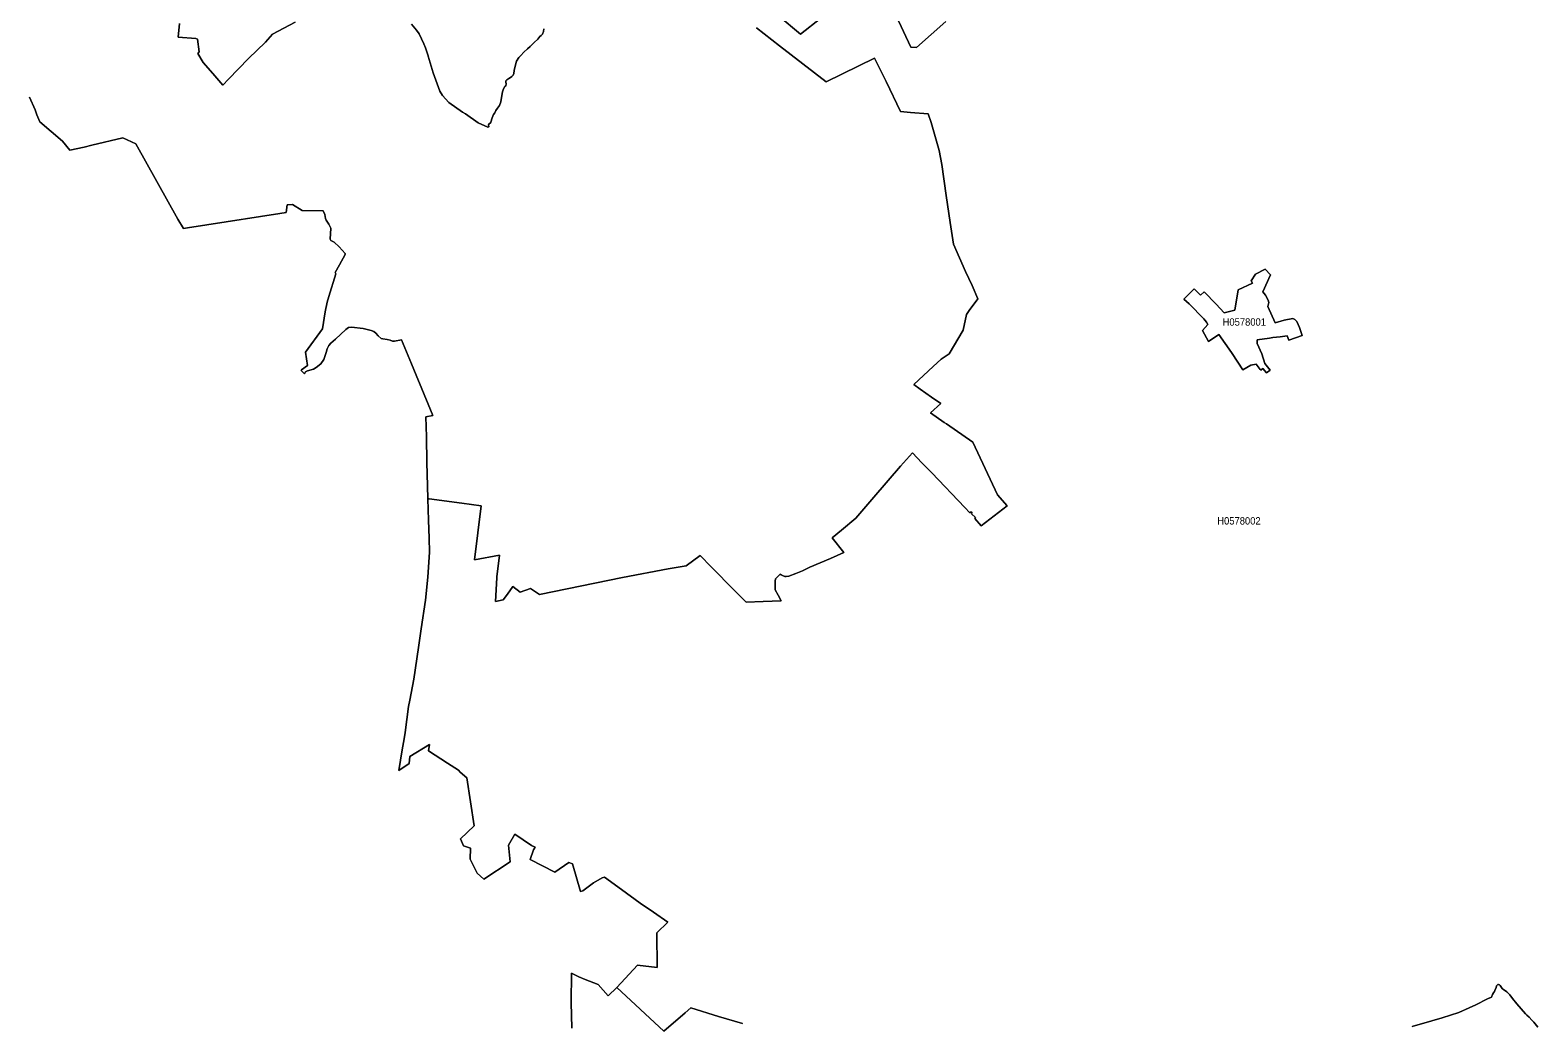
# Model space of a CAD drawing. Extents: x 369010 to 739155, y 6377141 to 6616555.
# Drawn here: x 633363 to 653742, y 6498445 to 6511857 of the extents above; entities that cross this region are included whole.
import ezdxf
from ezdxf.enums import TextEntityAlignment as Align

# ---------------------------------------------------------------- set-up
doc = ezdxf.new("R2010")
doc.units = 0
doc.header["$LTSCALE"] = 40
doc.layers.add('1', color=7, linetype='Continuous', lineweight=13)
doc.layers.add('2', color=7, linetype='Continuous')

msp = doc.modelspace()

# ---------------------------------------------------------------- linework, layer by layer
at = {"layer": '1'}
for points in [[(635383.1, 6511945.48), (635361.25, 6511761.28), (635600.9, 6511744.73), (635622.75, 6511734.13), (635648.23, 6511566.31), (635627.38, 6511543.31), (635700.37, 6511420.01), (635829.79, 6511271.72), (635967.49, 6511114.49), (636042.63, 6511195.92), (636311.91, 6511475.78), (636542.78, 6511696.4), (636638.78, 6511800.83), (636943.63, 6511963.69)], [(636943.63, 6511963.69), (636638.78, 6511800.83), (636542.78, 6511696.4), (636311.91, 6511475.78), (636042.63, 6511195.92), (635967.49, 6511114.49), (635829.79, 6511271.72), (635700.37, 6511420.01), (635627.38, 6511543.31), (635648.23, 6511566.31), (635622.75, 6511734.13), (635600.9, 6511744.73), (635361.25, 6511761.28), (635383.1, 6511945.48)], [(638518.24, 6511936.38), (638583.61, 6511855.12), (638618.87, 6511805.3), (638685.23, 6511673.23), (638708.73, 6511617.12), (638735.71, 6511536.19), (638744.32, 6511509.05), (638742.99, 6511505.9), (638811.84, 6511279.33), (638901.71, 6511034.88), (638937.13, 6510974.31), (639022.7, 6510880.47), (639208.56, 6510748.89), (639248.11, 6510725.88), (639416.59, 6510606.89), (639550.16, 6510548.3), (639564.72, 6510552.6), (639558.6, 6510580.08), (639568.03, 6510593.48), (639578.62, 6510601.43), (639590.7, 6510613.51), (639609.41, 6510673.59), (639626.78, 6510716.45), (639642.84, 6510741.77), (639656.08, 6510772.56), (639678.59, 6510801.52), (639705.23, 6510838.92), (639722.61, 6510889.73), (639734.69, 6510945.84), (639745.29, 6511021.97), (639758.69, 6511065.83), (639778.72, 6511093.8), (639790.63, 6511107.21), (639794.77, 6511134.02), (639790.63, 6511152.72), (639793.28, 6511172.75), (639806.69, 6511187.47), (639830.69, 6511204.85), (639857.5, 6511219.42), (639874.88, 6511231.5), (639889.61, 6511250.2), (639898.87, 6511271.55), (639906.82, 6511310.94), (639922.87, 6511387.24), (639937.6, 6511437.88), (639969.54, 6511488.69), (639995.03, 6511515.5), (640034.75, 6511559.2), (640084.07, 6511603.39), (640120.15, 6511638.14), (640174.93, 6511688.95), (640225.41, 6511736.62), (640238.82, 6511755.32), (640253.55, 6511770.05), (640270.93, 6511786.1), (640288.3, 6511803.48), (640300.22, 6511836.91), (640304.19, 6511875.64)], [(640304.19, 6511875.64), (640300.22, 6511836.91), (640288.3, 6511803.48), (640270.93, 6511786.1), (640253.55, 6511770.05), (640238.82, 6511755.32), (640225.41, 6511736.62), (640174.93, 6511688.95), (640120.15, 6511638.14), (640084.07, 6511603.39), (640034.75, 6511559.2), (639995.03, 6511515.5), (639969.54, 6511488.69), (639937.6, 6511437.88), (639922.87, 6511387.24), (639906.82, 6511310.94), (639898.87, 6511271.55), (639889.61, 6511250.2), (639874.88, 6511231.5), (639857.5, 6511219.42), (639830.69, 6511204.85), (639806.69, 6511187.47), (639793.28, 6511172.75), (639790.63, 6511152.72), (639794.77, 6511134.02), (639790.63, 6511107.21), (639778.72, 6511093.8), (639758.69, 6511065.83), (639745.29, 6511021.97), (639734.69, 6510945.84), (639722.61, 6510889.73), (639705.23, 6510838.92), (639678.59, 6510801.52), (639656.08, 6510772.56), (639642.84, 6510741.77), (639626.78, 6510716.45), (639609.41, 6510673.59), (639590.7, 6510613.51), (639578.62, 6510601.43), (639568.03, 6510593.48), (639558.6, 6510580.08), (639564.72, 6510552.6), (639550.16, 6510548.3), (639416.59, 6510606.89), (639248.11, 6510725.88), (639208.56, 6510748.89), (639022.7, 6510880.47), (638937.13, 6510974.31), (638901.71, 6511034.88), (638811.84, 6511279.33), (638742.99, 6511505.9), (638744.32, 6511509.05), (638735.71, 6511536.19), (638708.73, 6511617.12), (638685.23, 6511673.23), (638618.87, 6511805.3), (638583.61, 6511855.12), (638518.24, 6511936.38)], [(643178.5, 6511890.7), (643492.63, 6511647.58), (643650.02, 6511523.78), (644122.04, 6511159.5), (644775.95, 6511479.42), (644932.02, 6511161.99), (645126.81, 6510756.67), (645261.04, 6510746.9), (645499.53, 6510724.56), (645539.42, 6510609.87), (645650.14, 6510231.52), (645684.4, 6510040.04), (645744.14, 6509625.28), (645797.93, 6509258.69), (645845.1, 6508966.58), (646006.63, 6508596.18), (646093.69, 6508405.85), (646171.31, 6508225.78), (646054.79, 6508071.53), (646017.89, 6508014.93), (645973.7, 6507805.07), (645784.03, 6507483.5), (645674.63, 6507412.33), (645567.55, 6507310.87), (645305.56, 6507069.74), (645392.45, 6507005.52), (645547.69, 6506898.94), (645672.48, 6506811.71), (645533.46, 6506688.08), (645719.32, 6506558), (645750.43, 6506538.3), (646105.6, 6506288.72), (646437.11, 6505577.55), (646568.68, 6505429.59), (646218.97, 6505159.16), (646130.1, 6505260.94), (646139.2, 6505270.38), (646085.74, 6505322.18), (646097, 6505330.62), (646083.92, 6505347), (646065.55, 6505335.09), (645996.7, 6505407.41), (645549.51, 6505874.13), (645415.12, 6506012.83), (645288.51, 6506147.71), (645127.81, 6505965.49), (644766.18, 6505547.43), (644523.06, 6505262.6), (644330.57, 6505100.07), (644202.64, 6504999.61), (644363.34, 6504798.03), (644182.94, 6504720.24), (643900.1, 6504599.26), (643800.3, 6504553.74), (643711.26, 6504517.66), (643616.76, 6504481.75), (643583.32, 6504475.13), (643564.79, 6504475.96), (643532.35, 6504487.05), (643514.64, 6504496.31)], [(645549.51, 6505874.13), (645996.7, 6505407.41), (646065.55, 6505335.09), (646083.92, 6505347), (646097, 6505330.62), (646085.74, 6505322.18), (646139.2, 6505270.38), (646130.1, 6505260.94), (646218.97, 6505159.16), (646568.68, 6505429.59), (646437.11, 6505577.55), (646105.6, 6506288.72), (645750.43, 6506538.3), (645719.32, 6506558), (645533.46, 6506688.08), (645672.48, 6506811.71), (645547.69, 6506898.94), (645392.45, 6507005.52), (645305.56, 6507069.74), (645567.55, 6507310.87), (645674.63, 6507412.33), (645784.03, 6507483.5), (645973.7, 6507805.07), (646017.89, 6508014.93), (646054.79, 6508071.53), (646171.31, 6508225.78), (646093.69, 6508405.85), (646006.63, 6508596.18), (645845.1, 6508966.58), (645797.93, 6509258.69), (645744.14, 6509625.28), (645684.4, 6510040.04), (645650.14, 6510231.52), (645539.42, 6510609.87), (645499.53, 6510724.56), (645261.04, 6510746.9), (645126.81, 6510756.67), (644932.02, 6511161.99), (644775.95, 6511479.42), (644122.04, 6511159.5), (643650.02, 6511523.78), (643492.63, 6511647.58), (643178.5, 6511890.7)], [(644048.72, 6512017.81), (643776.47, 6511802.16), (643475.25, 6512054.72)], [(643475.25, 6512054.72), (643776.47, 6511802.16), (644048.72, 6512017.81)], [(645741.83, 6511973.95), (645342.13, 6511624.57), (645267, 6511627.88), (645070.05, 6512049.59)], [(645070.05, 6512049.59), (645267, 6511627.88), (645342.13, 6511624.57), (645741.83, 6511973.95)], [(637110.96, 6507256.42), (637082.33, 6507240.2), (637069.09, 6507215.88), (637023.9, 6507257.09), (637031.52, 6507265.53), (637109.8, 6507324.61), (637084.64, 6507506.17), (637313.54, 6507820.13), (637350.77, 6508050.02), (637377.42, 6508183.08), (637400.59, 6508259.21), (637496.25, 6508563.74), (637483.67, 6508585.09), (637544.08, 6508686.21), (637621.04, 6508824.57), (637618.39, 6508837.48), (637537.46, 6508928.35), (637471.76, 6508991.73), (637436.17, 6509009.11), (637426.41, 6509014.41), (637418.8, 6509032.94), (637425.58, 6509182.39), (637400.43, 6509233.87), (637364.84, 6509290.47), (637356.07, 6509312.31), (637344.48, 6509365.28), (637325.45, 6509416.09), (637039.46, 6509422.21), (636908.05, 6509501.32), (636835.06, 6509494.87), (636824.31, 6509392.58), (636737.58, 6509378.85), (635751.51, 6509226.42), (635490.67, 6509184.21), (635434.9, 6509177.59), (635360.09, 6509305.53), (634792.08, 6510322.05), (634616.65, 6510402.32), (634197.59, 6510301.2), (634092.83, 6510277.7), (633899.85, 6510237.81), (633801.71, 6510359.13), (633494.37, 6510619.63), (633452.82, 6510714.63), (633429.32, 6510781.99), (633353.69, 6510949.65)], [(633353.69, 6510949.65), (633429.32, 6510781.99), (633452.82, 6510714.63), (633494.37, 6510619.63), (633801.71, 6510359.13), (633899.85, 6510237.81), (634092.83, 6510277.7), (634197.59, 6510301.2), (634616.65, 6510402.32), (634792.08, 6510322.05), (635360.09, 6509305.53), (635434.9, 6509177.59), (635490.67, 6509184.21), (635751.51, 6509226.42), (636737.58, 6509378.85), (636824.31, 6509392.58), (636835.06, 6509494.87), (636908.05, 6509501.32), (637039.46, 6509422.21), (637325.45, 6509416.09), (637344.48, 6509365.28), (637356.07, 6509312.31), (637364.84, 6509290.47), (637400.43, 6509233.87), (637425.58, 6509182.39), (637418.8, 6509032.94)], [(637418.8, 6509032.94), (637426.41, 6509014.41), (637436.17, 6509009.11), (637471.76, 6508991.73), (637537.46, 6508928.35), (637618.39, 6508837.48), (637621.04, 6508824.57), (637544.08, 6508686.21), (637483.67, 6508585.09), (637496.25, 6508563.74), (637400.59, 6508259.21), (637377.42, 6508183.08), (637350.77, 6508050.02), (637313.54, 6507820.13), (637084.64, 6507506.17), (637109.8, 6507324.61), (637031.52, 6507265.53), (637023.9, 6507257.09), (637069.09, 6507215.88), (637082.33, 6507240.2), (637110.96, 6507256.42), (637192.39, 6507277.94), (637226.48, 6507300.28), (637291.19, 6507350.26), (637331.91, 6507405.21), (637364.68, 6507501.2), (637377.25, 6507553.34), (637398.44, 6507594.88), (637424.75, 6507627.65), (637490.96, 6507681.93), (637631.3, 6507814.83), (637666.72, 6507837.67), (637704.29, 6507845.29), (637865.99, 6507825.76), (637972.74, 6507800.93), (638006, 6507784.88), (638033.81, 6507763.69), (638067.24, 6507728.61), (638107.95, 6507691.53), (638128.97, 6507685.08), (638187.89, 6507679.29), (638227.12, 6507669.52), (638261.71, 6507656.94), (638288.68, 6507653.14), (638381.53, 6507671.84), (638515.43, 6507349.6), (638611.09, 6507120.55), (638625.82, 6507087.94), (638804.23, 6506652.67), (638711.55, 6506632.8), (638717.84, 6506363.7), (638726.44, 6506013.65), (638732.73, 6505701.68), (638737.7, 6505522.94), (638757.39, 6505525.25), (639199.12, 6505467.49), (639457.81, 6505428.6), (639366.78, 6504698.73), (639704.57, 6504764.1), (639670.64, 6504470.5), (639672.79, 6504456.92), (639654.26, 6504139.32), (639758.19, 6504162), (639814.63, 6504238.46), (639888.45, 6504338.09), (639983.94, 6504262.46), (640126.11, 6504315.42), (640248.09, 6504231.18), (641370.7, 6504463.54), (641984.55, 6504579.73), (642230.49, 6504619.28), (642417.68, 6504760.13), (642567.79, 6504603.89), (642883.74, 6504284.97), (643039.48, 6504128.07), (643272.51, 6504137.5), (643512.32, 6504146.27), (643474.26, 6504222.9), (643435.2, 6504293.74), (643433.54, 6504410.42), (643435.86, 6504442.19), (643502.23, 6504509.06), (643514.64, 6504496.31), (643532.35, 6504487.05), (643564.79, 6504475.96), (643583.32, 6504475.13), (643616.76, 6504481.75), (643711.26, 6504517.66), (643800.3, 6504553.74), (643900.1, 6504599.26), (644182.94, 6504720.24), (644363.34, 6504798.03), (644202.64, 6504999.61), (644330.57, 6505100.07), (644523.06, 6505262.6), (644766.18, 6505547.43), (645127.81, 6505965.49), (645288.51, 6506147.71), (645415.12, 6506012.83), (645549.51, 6505874.13)], [(640683.03, 6498372.17), (640676.91, 6498718.07), (640678.73, 6499114.45), (640777.87, 6499067.95), (640866.24, 6499030.88), (641039.53, 6498963.85), (641176.9, 6498807.44), (641293.58, 6498920.82), (641570.3, 6499225.34), (641839.57, 6499193.4), (641831.46, 6499661.61), (641980.42, 6499805.77), (641788.27, 6499940.49), (641609.19, 6500063.45), (641357.13, 6500244.52), (641125.26, 6500412.01), (641092.32, 6500401.91), (640978.29, 6500335.05), (640833.14, 6500229.95), (640799.88, 6500220.02), (640691.64, 6500592.57), (640641.99, 6500609.95), (640455.46, 6500482.35), (640121.64, 6500650.83), (640168.31, 6500781.08), (640189.66, 6500817.49), (640139.68, 6500842.98), (639915.42, 6500995.57), (639830.35, 6500844.14), (639848.89, 6500618.56), (639493.06, 6500384.7), (639405.51, 6500466.13), (639311.83, 6500656.79), (639316.63, 6500806.57), (639220.64, 6500837.52), (639179.1, 6500930.86), (639364.63, 6501105.47), (639264.33, 6501755.73), (639174.63, 6501829.88), (639150.8, 6501859.34), (639005.48, 6501954.34), (638748.95, 6502121.83), (638760.7, 6502204.91), (638495.07, 6502044.37), (638484.64, 6501947.39), (638348.1, 6501854.7), (638392.79, 6502131.59), (638420.26, 6502281.04), (638432.84, 6502366.61), (638478.35, 6502719.46), (638492.75, 6502805.03), (638546.54, 6503086.39), (638613.73, 6503517.85), (638646.84, 6503767.77), (638707.74, 6504157.03), (638737.2, 6504466.52), (638760.21, 6504802.66), (638754.25, 6504991.83), (638745.97, 6505236.61), (638737.7, 6505522.94), (638732.73, 6505701.68), (638726.44, 6506013.65), (638717.84, 6506363.7), (638711.55, 6506632.8), (638804.23, 6506652.67), (638625.82, 6507087.94), (638611.09, 6507120.55), (638515.43, 6507349.6), (638381.53, 6507671.84), (638288.68, 6507653.14), (638261.71, 6507656.94), (638227.12, 6507669.52), (638187.89, 6507679.29), (638128.97, 6507685.08), (638107.95, 6507691.53), (638067.24, 6507728.61), (638033.81, 6507763.69), (638006, 6507784.88), (637972.74, 6507800.93), (637865.99, 6507825.76), (637704.29, 6507845.29), (637666.72, 6507837.67), (637631.3, 6507814.83), (637490.96, 6507681.93), (637424.75, 6507627.65), (637398.44, 6507594.88), (637377.25, 6507553.34), (637364.68, 6507501.2), (637331.91, 6507405.21), (637291.19, 6507350.26), (637226.48, 6507300.28), (637192.39, 6507277.94), (637110.96, 6507256.42)], [(638737.7, 6505522.94), (638745.97, 6505236.61), (638754.25, 6504991.83), (638760.21, 6504802.66), (638737.2, 6504466.52), (638707.74, 6504157.03), (638646.84, 6503767.77), (638613.73, 6503517.85), (638546.54, 6503086.39), (638492.75, 6502805.03), (638478.35, 6502719.46), (638432.84, 6502366.61), (638420.26, 6502281.04), (638392.79, 6502131.59), (638348.1, 6501854.7), (638484.64, 6501947.39), (638495.07, 6502044.37), (638760.7, 6502204.91), (638748.95, 6502121.83), (639005.48, 6501954.34), (639150.8, 6501859.34), (639174.63, 6501829.88), (639264.33, 6501755.73), (639364.63, 6501105.47), (639179.1, 6500930.86), (639220.64, 6500837.52), (639316.63, 6500806.57), (639311.83, 6500656.79), (639405.51, 6500466.13), (639493.06, 6500384.7), (639848.89, 6500618.56), (639830.35, 6500844.14), (639915.42, 6500995.57), (640139.68, 6500842.98), (640189.66, 6500817.49), (640168.31, 6500781.08), (640121.64, 6500650.83), (640455.46, 6500482.35), (640641.99, 6500609.95), (640691.64, 6500592.57), (640799.88, 6500220.02), (640833.14, 6500229.95), (640978.29, 6500335.05), (641092.32, 6500401.91), (641125.26, 6500412.01), (641357.13, 6500244.52), (641609.19, 6500063.45), (641788.27, 6499940.49), (641980.42, 6499805.77), (641831.46, 6499661.61), (641839.57, 6499193.4), (641570.3, 6499225.34), (641293.58, 6498920.82), (641930.27, 6498333.77), (642214.61, 6498578.55), (642293.55, 6498648.06), (642668.58, 6498532.38), (642991.48, 6498437.54)], [(643514.64, 6504496.31), (643502.23, 6504509.06), (643435.86, 6504442.19), (643433.54, 6504410.42), (643435.2, 6504293.74), (643474.26, 6504222.9), (643512.32, 6504146.27), (643272.51, 6504137.5), (643039.48, 6504128.07), (642883.74, 6504284.97), (642567.79, 6504603.89), (642417.68, 6504760.13), (642230.49, 6504619.28), (641984.55, 6504579.73), (641370.7, 6504463.54), (640248.09, 6504231.18), (640126.11, 6504315.42), (639983.94, 6504262.46), (639888.45, 6504338.09), (639814.63, 6504238.46), (639758.19, 6504162), (639654.26, 6504139.32), (639672.79, 6504456.92), (639670.64, 6504470.5), (639704.57, 6504764.1), (639366.78, 6504698.73), (639457.81, 6505428.6), (639199.12, 6505467.49), (638757.39, 6505525.25), (638737.7, 6505522.94)], [(642991.48, 6498437.54), (642668.58, 6498532.38), (642293.55, 6498648.06), (642214.61, 6498578.55), (641930.27, 6498333.77), (641293.58, 6498920.82), (641176.9, 6498807.44), (641039.53, 6498963.85), (640866.24, 6499030.88), (640777.87, 6499067.95), (640678.73, 6499114.45), (640676.91, 6498718.07), (640683.03, 6498372.17)], [(653742.12, 6498386.07), (653687.84, 6498452.11), (653659.7, 6498483.06), (653622.96, 6498519.63), (653593.17, 6498546.61), (653573.64, 6498567.3), (653517.37, 6498632.84), (653457.62, 6498703.67), (653401.52, 6498773.02), (653361.3, 6498823.5), (653348.06, 6498838.89), (653324.89, 6498863.22), (653304.2, 6498878.78), (653281.2, 6498892.51), (653261.17, 6498908.73), (653248.76, 6498922.64), (653241.47, 6498936.37), (653232.87, 6498948.95), (653224.59, 6498958.72), (653211.52, 6498963.18), (653201.75, 6498961.2), (653191.66, 6498953.75), (653184.04, 6498943.49), (653177.42, 6498923.46), (653162.03, 6498881.76), (653155.58, 6498869.84), (653141.34, 6498849.32), (653130.09, 6498829.46), (653113.71, 6498792.38), (653062.56, 6498766.9), (652902.19, 6498688.94), (652813.48, 6498649.22), (652674.62, 6498582.69), (652448.05, 6498512.68), (652308.86, 6498470.81), (652042.23, 6498394.18)], [(652042.23, 6498394.18), (652308.86, 6498470.81), (652448.05, 6498512.68), (652674.62, 6498582.69), (652813.48, 6498649.22), (652902.19, 6498688.94), (653062.56, 6498766.9), (653113.71, 6498792.38), (653130.09, 6498829.46), (653141.34, 6498849.32), (653155.58, 6498869.84), (653162.03, 6498881.76), (653177.42, 6498923.46), (653184.04, 6498943.49), (653191.66, 6498953.75), (653201.75, 6498961.2), (653211.52, 6498963.18), (653224.59, 6498958.72), (653232.87, 6498948.95), (653241.47, 6498936.37), (653248.76, 6498922.64), (653261.17, 6498908.73), (653281.2, 6498892.51), (653304.2, 6498878.78), (653324.89, 6498863.22), (653348.06, 6498838.89), (653361.3, 6498823.5), (653401.52, 6498773.02), (653457.62, 6498703.67), (653517.37, 6498632.84), (653573.64, 6498567.3), (653593.17, 6498546.61), (653622.96, 6498519.63), (653659.7, 6498483.06), (653687.84, 6498452.11), (653742.12, 6498386.07)]]:
    msp.add_lwpolyline(points, dxfattribs=at)
for points in [[(649925.11, 6508559.27), (650056.35, 6508626.63), (650129.17, 6508551.99), (650023.75, 6508319.62), (650061.81, 6508277.09), (650097.73, 6508207.91), (650105.67, 6508175.47), (650093.26, 6508121.51), (650191.9, 6507902.06), (650315.36, 6507940.29), (650429.73, 6507959.32), (650458.86, 6507947.07), (650483.52, 6507920.1), (650520.59, 6507841.48), (650558.65, 6507730.43), (650376.93, 6507666.54), (650352.27, 6507728.28), (650259.59, 6507712.55), (650159.79, 6507702.46), (650114.94, 6507693.35), (649946.79, 6507673.16), (649948.94, 6507622.68), (650010.67, 6507483.99), (650049.9, 6507353.91), (650123.88, 6507262.88), (650072.24, 6507225.97), (650026.39, 6507284.23), (649997.27, 6507261.89), (649987.17, 6507272.97), (649935.53, 6507342.32), (649864.2, 6507329.25), (649754.8, 6507266.52), (649685.46, 6507372.61), (649601.71, 6507500.05), (649428.92, 6507745.82), (649291.06, 6507651.81), (649211.45, 6507797.46), (649283.28, 6507878.22), (649264.08, 6507912.65), (649228.33, 6507957.5), (649030.89, 6508158.42), (648956.91, 6508224.46), (648990.5, 6508253.75), (649095.93, 6508362.49), (649182.32, 6508275.1), (649231.15, 6508320.78), (649395.49, 6508153.29), (649500.42, 6508035.78), (649648.05, 6508071.7), (649691.91, 6508348.42), (649886.87, 6508440.44), (649865.69, 6508469.57)], [(649395.49, 6508153.29), (649231.15, 6508320.78), (649182.32, 6508275.1), (649095.93, 6508362.49), (648990.5, 6508253.75), (648956.91, 6508224.46), (649030.89, 6508158.42), (649228.33, 6507957.5), (649264.08, 6507912.65), (649283.28, 6507878.22), (649211.45, 6507797.46), (649291.06, 6507651.81), (649428.92, 6507745.82), (649601.71, 6507500.05), (649685.46, 6507372.61), (649754.8, 6507266.52), (649864.2, 6507329.25), (649935.53, 6507342.32), (649987.17, 6507272.97), (649997.27, 6507261.89), (650026.39, 6507284.23), (650072.24, 6507225.97), (650123.88, 6507262.88), (650049.9, 6507353.91), (650010.67, 6507483.99), (649948.94, 6507622.68), (649946.79, 6507673.16), (650114.94, 6507693.35), (650159.79, 6507702.46), (650259.59, 6507712.55), (650352.27, 6507728.28), (650376.93, 6507666.54), (650558.65, 6507730.43), (650520.59, 6507841.48), (650483.52, 6507920.1), (650458.86, 6507947.07), (650429.73, 6507959.32), (650315.36, 6507940.29), (650191.9, 6507902.06), (650093.26, 6508121.51), (650105.67, 6508175.47), (650097.73, 6508207.91), (650061.81, 6508277.09), (650023.75, 6508319.62), (650129.17, 6508551.99), (650056.35, 6508626.63), (649925.11, 6508559.27), (649865.69, 6508469.57), (649886.87, 6508440.44), (649691.91, 6508348.42), (649648.05, 6508071.7), (649500.42, 6508035.78)]]:
    msp.add_lwpolyline(points, close=True, dxfattribs=at)

# ---------------------------------------------------------------- texts
at = {"layer": '2', "width": 0.95}
for s, p in [('H0578001', (649774.14, 6507864.27)), ('H0578002', (649702.09, 6505177.34))]:
    msp.add_text(s, height=100, dxfattribs=at).set_placement(p, align=Align.CENTER)

doc.saveas('drawing.dxf')
